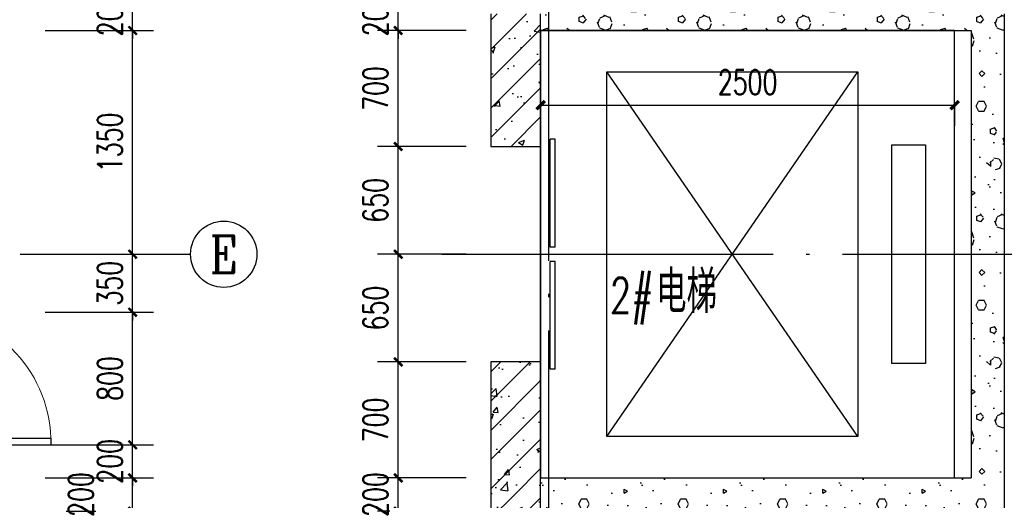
# Model space of a CAD drawing. Extents: x 797781 to 1255204, y 21234 to 1024248.
# Tile 873 of 1056: x 1173436 to 1179382, y 594795 to 597695. Entities that reach past the tile are written whole.
import ezdxf
from ezdxf.enums import TextEntityAlignment as Align

# ---------------------------------------------------------------- set-up
doc = ezdxf.new("R2010")
doc.units = 0
doc.header["$LTSCALE"] = 1000
doc.header["$MEASUREMENT"] = 0
doc.linetypes.add('230303生产综合楼-平面图_t8$0$DOTE', pattern=[2.42, 2, -0.2, 0.02, -0.2])
for name, color, linetype in [('230303生产综合楼-平面图_t8$0$A-PLAN-EVTR', 2, 'Continuous'), ('230303生产综合楼-平面图_t8$0$AXIS', 3, 'Continuous'), ('230303生产综合楼-平面图_t8$0$AXIS_TEXT', 7, 'Continuous'), ('230303生产综合楼-平面图_t8$0$DOTE', 1, '230303生产综合楼-平面图_t8$0$DOTE'), ('230303生产综合楼-平面图_t8$0$H-楼板留洞', 6, 'Continuous'), ('230303生产综合楼-平面图_t8$0$PUB_DIM', 3, 'Continuous'), ('230303生产综合楼-平面图_t8$0$PUB_HATCH', 8, 'Continuous'), ('230303生产综合楼-平面图_t8$0$PUB_TEXT', 7, 'Continuous'), ('230303生产综合楼-平面图_t8$0$WALL', 40, 'Continuous'), ('230303生产综合楼-平面图_t8$0$WINDOW', 4, 'Continuous'), ('AXIS_TEXT', 7, 'Continuous'), ('DOOR_FIRE', 4, 'Continuous'), ('PUB_DIM', 3, 'Continuous')]:
    doc.layers.add(name, color=color, linetype=linetype)
doc.styles.add('230303生产综合楼-平面图_t8$0$_TCH_AXIS', font='COMPLEX', dxfattribs={"bigfont": 'GBCBIG'})
doc.styles.add('230303生产综合楼-平面图_t8$0$_TCH_DIM', font='SIMPLEX', dxfattribs={"bigfont": 'GBCBIG'})
doc.styles.add('230303生产综合楼-平面图_T8$0$_TCH_DIM_T3', font='SIMPLEX', dxfattribs={"width": 0.705882, "bigfont": 'GBCBIG'})
doc.styles.add('_TCH_DIM_T3', font='SIMPLEX', dxfattribs={"width": 0.705882, "bigfont": 'GBCBIG'})
doc.styles.add('COMPLEX', font='COMPLEX')
doc.dimstyles.new('230303生产综合楼-平面图_T8$0$_TCH_ARCH&&50', dxfattribs={"dimtxt": 148.75, "dimasz": 50, "dimexe": 125, "dimexo": 150, "dimgap": 63.125, "dimtad": 1, "dimdec": 0, "dimzin": 0, "dimdsep": 46, "dimtxsty": '230303生产综合楼-平面图_T8$0$_TCH_DIM_T3', "dimblk": '230303生产综合楼-平面图_t8$0$_ArchTick', "dimcen": 0.09, "dimclrt": 7, "dimazin": 2, "dimtfac": 1, "dimtdec": 0, "dimtix": 1, "dimtmove": 2, "dimatfit": 3, "dimfxl": 1, "dimtolj": 1, "dimtzin": 0, "dimarcsym": 0})
doc.dimstyles.new('_TCH_ARCH&&50', dxfattribs={"dimtxt": 148.75, "dimasz": 50, "dimexe": 125, "dimexo": 150, "dimgap": 63.125, "dimtad": 1, "dimdec": 0, "dimzin": 0, "dimdsep": 46, "dimtxsty": '_TCH_DIM_T3', "dimblk": 'ARCHTICK', "dimcen": 0.09, "dimclrt": 7, "dimazin": 2, "dimtfac": 1, "dimtdec": 0, "dimtix": 1, "dimtmove": 2, "dimatfit": 3, "dimfxl": 1, "dimtolj": 1, "dimtzin": 0, "dimarcsym": 0})
pattern_1 = [(45, (0, 0), (-88.388348, 88.388348), []), (50, (0, 0), (358.63009, -31.37607), [37.5, -412.5]), (355, (0, 0), (-69.37567, 376.09607), [30, -330]), (100.4514, (29.9, -2.6), (289.25469, 344.71977), [31.8701, -350.57106]), (46.1842, (0, 100), (533.62052, -82.7595), [56.25, -618.75]), (96.6356, (44.47, 93.1), (467.33135, 487.05894), [47.80514, -525.8565]), (351.1842, (0, 100), (467.33097, 487.0593), [45, -495]), (21, (50, 75), (298.453526, -201.309445), [37.5, -412.5]), (326, (50, 75), (121.65767, 362.57502), [30, -330]), (71.4514, (74.87, 58.22), (420.11131, 161.26525), [31.8701, -350.57106]), (37.5, (0, 0), (6.079928, 166.446927), [0, -326, 0, -335, 0, -331.25]), (7.5, (0, 0), (131.534769, 197.205856), [0, -191, 0, -318.5, 0, -126.25]), (327.5, (-111.5, 0), (266.911218, -11.277436), [0, -125, 0, -390, 0, -517.5]), (317.5, (-161.5, 0), (291.593085, 50.05249), [0, -162.5, 0, -259, 0, -367.5])]
pattern_2 = [(0, (177, -183), (300, 600), [0, -600]), (0, (-174, -264), (300, 600), [0, -600]), (0, (21, -270), (300, 600), [0, -600]), (0, (234, -93), (300, 600), [0, -600]), (0, (-15, -300), (300, 600), [0, -600]), (0, (294, 285), (300, 600), [0, -600]), (0, (111, 237), (300, 600), [0, -600]), (0, (207, 162), (300, 600), [0, -600]), (0, (-282, 150), (300, 600), [0, -600]), (0, (12, 123), (300, 600), [0, -600]), (0, (-102, -30), (300, 600), [0, -600]), (0, (-96, -255), (300, 600), [0, -600]), (0, (129, -279), (300, 600), [0, -600]), (0, (294, -15), (300, 600), [0, -600]), (0, (-267, -108), (300, 600), [0, -600]), (0, (-216, -6), (300, 600), [0, -600]), (0, (18, -48), (300, 600), [0, -600]), (0, (-66, -135), (300, 600), [0, -600]), (0, (-114, 63), (300, 600), [0, -600]), (0, (-39, 288), (300, 600), [0, -600]), (0, (-243, -234), (300, 600), [0, -600]), (0, (87, 165), (300, 600), [0, -600]), (0, (-192, 174), (300, 600), [0, -600]), (0, (-240, 252), (300, 600), [0, -600]), (130.601294, (257.143, 97.143), (-1499.9999834, 1800.0000079), [26.34155, -11037.111]), (18.434949, (214.29, 108.57), (1499.9999945, 599.9999956), [27.10524, -3767.6279]), (90, (214.3, 82.86), (300, 600), [25.71428, -1174.28565]), (161.565051, (240, 74.29), (-1500.0000076, 599.999955), [27.10524, -3767.6279]), (53.130102, (240, 74.29), (300.000001, 600), [28.57143, -2971.4285]), (135, (262.86, -231.43), (-300.000036, 599.99996), [24.24366, -1672.8126]), (45, (228.57, -231.43), (299.999998, 599.999998), [24.24366, -1672.8126]), (135, (245.71, -248.57), (-300.000036, 599.99996), [24.24366, -1672.8126]), (45, (245.71, -248.57), (299.999998, 599.999998), [24.24366, -1672.8126]), (116.56505, (-25.7, 171.43), (-5e-05, 1199.99997), [31.94383, -638.8765]), (180, (-40, 200), (-300, 600), [34.28572, -565.71425]), (63.43495, (-88.57, 171.43), (3e-06, 1200), [31.94383, -638.8765]), (116.56505, (-74.3, 142.86), (-5e-05, 1199.99997), [31.94383, -638.8765]), (0, (-74.3, 142.86), (300, 600), [34.28572, -565.71425]), (63.43495, (-40, 142.86), (3e-06, 1200), [31.94383, -638.8765]), (107.102728, (200, -31.429), (-899.9999656, 3000.00000484), [38.86135, -16282.9025]), (143.972626, (188.57, 5.714), (-5699.9999277, 4199.9999952), [38.86135, -8122.02]), (180, (157.14, 28.6), (-300, 600), [37.14286, -562.8571]), (36.0273733, (88.57, 5.714), (5699.9999579, 4199.9999547), [38.86135, -8122.02]), (71.565051, (77.14, -28.57), (900.0000046, 2999.999995), [36.14032, -3758.5928]), (107.102728, (88.571, -65.714), (-899.9999656, 3000.00000484), [38.86135, -16282.9025]), (143.972626, (120, -88.57), (-5699.9999277, 4199.9999952), [38.86135, -8122.02]), (0, (120, -88.6), (300, 600), [37.14286, -562.8571]), (36.0273733, (157.143, -88.57), (5699.9999579, 4199.9999547), [38.86135, -8122.02]), (71.565051, (188.57, -65.71), (900.0000046, 2999.999995), [36.14032, -3758.5928]), (150.255118, (205.714, 248.57), (-900.000002, 599.9999926), [23.03502, -4814.3196]), (90, (185.7, 237.14), (300, 600), [22.85714, -1177.14275]), (29.744881, (185.714, 237.14), (900.0000005, 599.999997), [23.03502, -4814.3196]), (116.56505, (65.7, -177.14), (-5e-05, 1199.99997), [31.94383, -638.8765]), (168.690067, (51.43, -148.57), (-2700.000002, 599.999985), [29.13725, -6089.6855]), (41.185925, (0, -162.857), (7499.99995456, 6599.9999423), [30.37184, -12725.802]), (90, (0, -191.43), (300, 600), [28.57143, -1171.4285]), (138.814074, (22.857, -211.429), (-7499.9998667, 6600.00004204), [30.37184, -12725.802]), (16.6992442, (22.857, -211.429), (9899.9999255, 2999.9999686), [29.82945, -12498.5375]), (60.945396, (51.43, -202.857), (299.9999992, 599.9999947), [29.41609, -12325.3395]), (109.983106, (-185.714, 74.286), (-1500.00000565, 4199.9999889), [33.442, -14012.1975]), (155.556045, (-197.143, 105.714), (-3900.00001487, 1799.9999626), [34.52299, -14465.1315]), (24.4439547, (-260, 105.714), (3900.00000195, 1799.99999134), [34.52299, -14465.1315]), (70.0168934, (-271.429, 74.286), (1500.0000045, 4199.9999896), [33.442, -14012.1975]), (109.983106, (-260, 42.857), (-1500.00000565, 4199.9999889), [33.442, -14012.1975]), (160.016893, (-228.57, 31.43), (-1500.0000009, 599.9999727), [33.442, -6989.3775]), (19.9831065, (-228.57, 31.43), (1499.9999918, 599.999999), [33.442, -6989.3775]), (70.0168934, (-197.143, 42.857), (1500.0000045, 4199.9999896), [33.442, -14012.1975]), (122.005383, (37.14, 20), (-300.0000403, 599.9999694), [26.95423, -5633.434]), (18.434949, (-2.86, 34.29), (1499.9999945, 599.9999956), [27.10524, -3767.6279]), (90, (-2.86, 8.57), (300, 600), [25.71428, -1174.28565]), (161.565051, (22.86, 0), (-1500.0000076, 599.999955), [27.10524, -3767.6279]), (54.4623222, (22.857, 0), (2099.999997, 2999.9999955), [24.57807, -10298.2115]), (116.56505, (-137.14, -125.7), (-5e-05, 1199.99997), [31.94383, -638.8765]), (180, (-151.4, -97.14), (-300, 600), [31.42857, -568.5714]), (59.0362434, (-200, -125.714), (300.000001, 599.999997), [33.31973, -6963.822]), (120.963756, (-182.857, -154.286), (-300.000041, 599.9999724), [33.31973, -6963.822]), (0, (-182.86, -154.3), (300, 600), [31.42857, -568.5714]), (63.43495, (-151.43, -154.3), (3e-06, 1200), [31.94383, -638.8765])]

# ---------------------------------------------------------------- blocks, each defined once
blk = doc.blocks.new('_ArchTick')
at = {"color": 0, "linetype": 'ByBlock', "const_width": 0.4}
blk.add_lwpolyline([(-0.5, -0.5), (0.5, 0.5)], dxfattribs=at)
blk = doc.blocks.new('*D2510')
at = {"layer": 'Defpoints', "color": 0, "transparency": 16777216}
for p in [(1176582.2, 597327.4), (1179082.2, 597327.4), (1179082.2, 597180.1)]:
    blk.add_point(p, dxfattribs=at)
at = {"layer": 'PUB_DIM', "color": 0, "lineweight": -2, "transparency": 16777216}
for p, q in [((1176582.2, 597180.1), (1179082.2, 597180.1)), ((1176582.2, 597177.4), (1176582.2, 597055.1)), ((1179082.2, 597177.4), (1179082.2, 597055.1))]:
    blk.add_line(p, q, dxfattribs=at)
at = {"layer": 'PUB_DIM', "color": 0, "lineweight": -2, "transparency": 16777216, "xscale": 50, "yscale": 50, "zscale": 50, "rotation": 180}
blk.add_blockref('_ArchTick', (1176582.2, 597180.1), dxfattribs=at)
at = {"layer": 'PUB_DIM', "color": 0, "lineweight": -2, "transparency": 16777216, "xscale": 50, "yscale": 50, "zscale": 50}
blk.add_blockref('_ArchTick', (1179082.2, 597180.1), dxfattribs=at)
at = {"layer": 'PUB_DIM', "color": 7, "transparency": 16777216, "insert": (1177832.2, 597317.6), "char_height": 148.75, "attachment_point": 5, "style": '_TCH_DIM_T3'}
blk.add_mtext('\\A1;2500', dxfattribs=at)
blk = doc.blocks.new('230303生产综合楼-平面图_t8$0$_ArchTick')
at = {"color": 0, "linetype": 'ByBlock', "const_width": 0.3}
blk.add_lwpolyline([(-0.5, -0.5), (0.5, 0.5)], dxfattribs=at)
blk = doc.blocks.new('*D3661')
at = {"layer": '230303生产综合楼-平面图_t8$0$PUB_DIM', "color": 0, "lineweight": -2, "transparency": 16777216}
for p, q in [((1175721.9, 594930), (1175721.9, 594980)), ((1176132.2, 594930), (1175596.9, 594930)), ((1175721.9, 594730), (1175721.9, 594930)), ((1176132.2, 594730), (1175596.9, 594730)), ((1175721.9, 594730), (1175721.9, 594680))]:
    blk.add_line(p, q, dxfattribs=at)
at = {"layer": 'Defpoints', "color": 0, "transparency": 16777216}
for p in [(1175721.9, 594930), (1176282.2, 594930), (1176282.2, 594730)]:
    blk.add_point(p, dxfattribs=at)
at = {"layer": '230303生产综合楼-平面图_t8$0$PUB_DIM', "color": 0, "lineweight": -2, "transparency": 16777216, "xscale": 50, "yscale": 50, "zscale": 50}
for p, rotation in [((1175721.9, 594930), 270), ((1175721.9, 594730), 90)]:
    blk.add_blockref('230303生产综合楼-平面图_t8$0$_ArchTick', p, dxfattribs=dict(at, rotation=rotation))
at = {"layer": '230303生产综合楼-平面图_t8$0$PUB_DIM', "color": 7, "transparency": 16777216, "insert": (1175584.4, 594830), "char_height": 148.75, "attachment_point": 5, "rotation": 90, "style": '230303生产综合楼-平面图_T8$0$_TCH_DIM_T3'}
blk.add_mtext('\\A1;200', dxfattribs=at)
blk = doc.blocks.new('*D3662')
at = {"layer": '230303生产综合楼-平面图_t8$0$PUB_DIM', "color": 0, "lineweight": -2, "transparency": 16777216}
for p, q in [((1176132.2, 595630), (1175596.9, 595630)), ((1175721.9, 594930), (1175721.9, 595630)), ((1176132.2, 594930), (1175596.9, 594930))]:
    blk.add_line(p, q, dxfattribs=at)
at = {"layer": 'Defpoints', "color": 0, "transparency": 16777216}
for p in [(1175721.9, 595630), (1176282.2, 595630), (1176282.2, 594930)]:
    blk.add_point(p, dxfattribs=at)
at = {"layer": '230303生产综合楼-平面图_t8$0$PUB_DIM', "color": 0, "lineweight": -2, "transparency": 16777216, "xscale": 50, "yscale": 50, "zscale": 50}
for p, rotation in [((1175721.9, 595630), 90), ((1175721.9, 594930), 270)]:
    blk.add_blockref('230303生产综合楼-平面图_t8$0$_ArchTick', p, dxfattribs=dict(at, rotation=rotation))
at = {"layer": '230303生产综合楼-平面图_t8$0$PUB_DIM', "color": 7, "transparency": 16777216, "insert": (1175584.4, 595280), "char_height": 148.75, "attachment_point": 5, "rotation": 90, "style": '230303生产综合楼-平面图_T8$0$_TCH_DIM_T3'}
blk.add_mtext('\\A1;700', dxfattribs=at)
blk = doc.blocks.new('*D3663')
at = {"layer": '230303生产综合楼-平面图_t8$0$PUB_DIM', "color": 0, "lineweight": -2, "transparency": 16777216}
for p, q in [((1176132.2, 596280), (1175596.9, 596280)), ((1175721.9, 595630), (1175721.9, 596280)), ((1176132.2, 595630), (1175596.9, 595630))]:
    blk.add_line(p, q, dxfattribs=at)
at = {"layer": 'Defpoints', "color": 0, "transparency": 16777216}
for p in [(1175721.9, 596280), (1176282.2, 596280), (1176282.2, 595630)]:
    blk.add_point(p, dxfattribs=at)
at = {"layer": '230303生产综合楼-平面图_t8$0$PUB_DIM', "color": 0, "lineweight": -2, "transparency": 16777216, "xscale": 50, "yscale": 50, "zscale": 50}
for p, rotation in [((1175721.9, 596280), 90), ((1175721.9, 595630), 270)]:
    blk.add_blockref('230303生产综合楼-平面图_t8$0$_ArchTick', p, dxfattribs=dict(at, rotation=rotation))
at = {"layer": '230303生产综合楼-平面图_t8$0$PUB_DIM', "color": 7, "transparency": 16777216, "insert": (1175584.4, 595955), "char_height": 148.75, "attachment_point": 5, "rotation": 90, "style": '230303生产综合楼-平面图_T8$0$_TCH_DIM_T3'}
blk.add_mtext('\\A1;650', dxfattribs=at)
blk = doc.blocks.new('*D3664')
at = {"layer": '230303生产综合楼-平面图_t8$0$PUB_DIM', "color": 0, "lineweight": -2, "transparency": 16777216}
for p, q in [((1176132.2, 596930), (1175596.9, 596930)), ((1175721.9, 596280), (1175721.9, 596930)), ((1176132.2, 596280), (1175596.9, 596280))]:
    blk.add_line(p, q, dxfattribs=at)
at = {"layer": 'Defpoints', "color": 0, "transparency": 16777216}
for p in [(1175721.9, 596930), (1176282.2, 596930), (1176282.2, 596280)]:
    blk.add_point(p, dxfattribs=at)
at = {"layer": '230303生产综合楼-平面图_t8$0$PUB_DIM', "color": 0, "lineweight": -2, "transparency": 16777216, "xscale": 50, "yscale": 50, "zscale": 50}
for p, rotation in [((1175721.9, 596930), 90), ((1175721.9, 596280), 270)]:
    blk.add_blockref('230303生产综合楼-平面图_t8$0$_ArchTick', p, dxfattribs=dict(at, rotation=rotation))
at = {"layer": '230303生产综合楼-平面图_t8$0$PUB_DIM', "color": 7, "transparency": 16777216, "insert": (1175584.4, 596605), "char_height": 148.75, "attachment_point": 5, "rotation": 90, "style": '230303生产综合楼-平面图_T8$0$_TCH_DIM_T3'}
blk.add_mtext('\\A1;650', dxfattribs=at)
blk = doc.blocks.new('*D3665')
at = {"layer": '230303生产综合楼-平面图_t8$0$PUB_DIM', "color": 0, "lineweight": -2, "transparency": 16777216}
for p, q in [((1176132.2, 597630), (1175596.9, 597630)), ((1175721.9, 596930), (1175721.9, 597630)), ((1176132.2, 596930), (1175596.9, 596930))]:
    blk.add_line(p, q, dxfattribs=at)
at = {"layer": 'Defpoints', "color": 0, "transparency": 16777216}
for p in [(1175721.9, 597630), (1176282.2, 597630), (1176282.2, 596930)]:
    blk.add_point(p, dxfattribs=at)
at = {"layer": '230303生产综合楼-平面图_t8$0$PUB_DIM', "color": 0, "lineweight": -2, "transparency": 16777216, "xscale": 50, "yscale": 50, "zscale": 50}
for p, rotation in [((1175721.9, 597630), 90), ((1175721.9, 596930), 270)]:
    blk.add_blockref('230303生产综合楼-平面图_t8$0$_ArchTick', p, dxfattribs=dict(at, rotation=rotation))
at = {"layer": '230303生产综合楼-平面图_t8$0$PUB_DIM', "color": 7, "transparency": 16777216, "insert": (1175584.4, 597280), "char_height": 148.75, "attachment_point": 5, "rotation": 90, "style": '230303生产综合楼-平面图_T8$0$_TCH_DIM_T3'}
blk.add_mtext('\\A1;700', dxfattribs=at)
blk = doc.blocks.new('*D3666')
at = {"layer": '230303生产综合楼-平面图_t8$0$PUB_DIM', "color": 0, "lineweight": -2, "transparency": 16777216}
for p, q in [((1176132.2, 597830), (1175596.9, 597830)), ((1175721.9, 597830), (1175721.9, 597880)), ((1175721.9, 597630), (1175721.9, 597830)), ((1176132.2, 597630), (1175596.9, 597630)), ((1175721.9, 597630), (1175721.9, 597580))]:
    blk.add_line(p, q, dxfattribs=at)
at = {"layer": 'Defpoints', "color": 0, "transparency": 16777216}
for p in [(1175721.9, 597830), (1176282.2, 597830), (1176282.2, 597630)]:
    blk.add_point(p, dxfattribs=at)
at = {"layer": '230303生产综合楼-平面图_t8$0$PUB_DIM', "color": 0, "lineweight": -2, "transparency": 16777216, "xscale": 50, "yscale": 50, "zscale": 50}
for p, rotation in [((1175721.9, 597830), 270), ((1175721.9, 597630), 90)]:
    blk.add_blockref('230303生产综合楼-平面图_t8$0$_ArchTick', p, dxfattribs=dict(at, rotation=rotation))
at = {"layer": '230303生产综合楼-平面图_t8$0$PUB_DIM', "color": 7, "transparency": 16777216, "insert": (1175584.4, 597730), "char_height": 148.75, "attachment_point": 5, "rotation": 90, "style": '230303生产综合楼-平面图_T8$0$_TCH_DIM_T3'}
blk.add_mtext('\\A1;200', dxfattribs=at)
blk = doc.blocks.new('230303生产综合楼-平面图_t8$0$$DORLIB2D$00000127')
at = {"color": 0}
for points in [[(-0.5333, 0.7949), (-0.5333, 0.6904)], [(-0.0333, 0.7949), (-0.5333, 0.7949)], [(-0.0333, 0.7949), (-0.0333, 0.6904)], [(0.5333, 0.7949), (0.0333, 0.7949)], [(0.0333, 0.7949), (0.0333, 0.6904)], [(0.5333, 0.7949), (0.5333, 0.6904)], [(-0.0333, 0.6904), (-0.5333, 0.6904)], [(0.5333, 0.6904), (0.0333, 0.6904)], [(0.5, 0.5), (-0.5, 0.5)]]:
    blk.add_lwpolyline(points, dxfattribs=at)
blk = doc.blocks.new('*D3736')
at = {"layer": '230303生产综合楼-平面图_t8$0$AXIS', "color": 0, "lineweight": -2, "transparency": 16777216}
for p, q in [((1173589.4, 597830), (1174243.2, 597830)), ((1174118.2, 597830), (1174118.2, 597880)), ((1174118.2, 597630), (1174118.2, 597830)), ((1173589.4, 597630), (1174243.2, 597630)), ((1174118.2, 597630), (1174118.2, 597580))]:
    blk.add_line(p, q, dxfattribs=at)
at = {"layer": 'Defpoints', "color": 0, "transparency": 16777216}
for p in [(1173439.4, 597830), (1174118.2, 597830), (1173439.4, 597630)]:
    blk.add_point(p, dxfattribs=at)
at = {"layer": '230303生产综合楼-平面图_t8$0$AXIS', "color": 0, "lineweight": -2, "transparency": 16777216, "xscale": 50, "yscale": 50, "zscale": 50}
for p, rotation in [((1174118.2, 597830), 270), ((1174118.2, 597630), 90)]:
    blk.add_blockref('230303生产综合楼-平面图_t8$0$_ArchTick', p, dxfattribs=dict(at, rotation=rotation))
at = {"layer": '230303生产综合楼-平面图_t8$0$AXIS', "color": 7, "transparency": 16777216, "insert": (1173980.7, 597730), "char_height": 148.75, "attachment_point": 5, "rotation": 90, "style": '230303生产综合楼-平面图_T8$0$_TCH_DIM_T3'}
blk.add_mtext('\\A1;200', dxfattribs=at)
blk = doc.blocks.new('*D3737')
at = {"layer": '230303生产综合楼-平面图_t8$0$AXIS', "color": 0, "lineweight": -2, "transparency": 16777216}
for p, q in [((1173589.4, 597630), (1174243.2, 597630)), ((1174118.2, 596280), (1174118.2, 597630)), ((1173589.4, 596280), (1174243.2, 596280))]:
    blk.add_line(p, q, dxfattribs=at)
at = {"layer": 'Defpoints', "color": 0, "transparency": 16777216}
for p in [(1173439.4, 597630), (1174118.2, 597630), (1173439.4, 596280)]:
    blk.add_point(p, dxfattribs=at)
at = {"layer": '230303生产综合楼-平面图_t8$0$AXIS', "color": 0, "lineweight": -2, "transparency": 16777216, "xscale": 50, "yscale": 50, "zscale": 50}
for p, rotation in [((1174118.2, 597630), 90), ((1174118.2, 596280), 270)]:
    blk.add_blockref('230303生产综合楼-平面图_t8$0$_ArchTick', p, dxfattribs=dict(at, rotation=rotation))
at = {"layer": '230303生产综合楼-平面图_t8$0$AXIS', "color": 7, "transparency": 16777216, "insert": (1173980.7, 596955), "char_height": 148.75, "attachment_point": 5, "rotation": 90, "style": '230303生产综合楼-平面图_T8$0$_TCH_DIM_T3'}
blk.add_mtext('\\A1;1350', dxfattribs=at)
blk = doc.blocks.new('*D3738')
at = {"layer": '230303生产综合楼-平面图_t8$0$AXIS', "color": 0, "lineweight": -2, "transparency": 16777216}
for p, q in [((1173589.4, 596280), (1174243.2, 596280)), ((1174118.2, 596280), (1174118.2, 596330)), ((1174118.2, 595930), (1174118.2, 596280)), ((1173589.4, 595930), (1174243.2, 595930)), ((1174118.2, 595930), (1174118.2, 595880))]:
    blk.add_line(p, q, dxfattribs=at)
at = {"layer": 'Defpoints', "color": 0, "transparency": 16777216}
for p in [(1173439.4, 596280), (1174118.2, 596280), (1173439.4, 595930)]:
    blk.add_point(p, dxfattribs=at)
at = {"layer": '230303生产综合楼-平面图_t8$0$AXIS', "color": 0, "lineweight": -2, "transparency": 16777216, "xscale": 50, "yscale": 50, "zscale": 50}
for p, rotation in [((1174118.2, 596280), 270), ((1174118.2, 595930), 90)]:
    blk.add_blockref('230303生产综合楼-平面图_t8$0$_ArchTick', p, dxfattribs=dict(at, rotation=rotation))
at = {"layer": '230303生产综合楼-平面图_t8$0$AXIS', "color": 7, "transparency": 16777216, "insert": (1173980.7, 596105), "char_height": 148.75, "attachment_point": 5, "rotation": 90, "style": '230303生产综合楼-平面图_T8$0$_TCH_DIM_T3'}
blk.add_mtext('\\A1;350', dxfattribs=at)
blk = doc.blocks.new('*D3739')
at = {"layer": '230303生产综合楼-平面图_t8$0$AXIS', "color": 0, "lineweight": -2, "transparency": 16777216}
for p, q in [((1173589.4, 595930), (1174243.2, 595930)), ((1174118.2, 595130), (1174118.2, 595930)), ((1173589.4, 595130), (1174243.2, 595130))]:
    blk.add_line(p, q, dxfattribs=at)
at = {"layer": 'Defpoints', "color": 0, "transparency": 16777216}
for p in [(1173439.4, 595930), (1174118.2, 595930), (1173439.4, 595130)]:
    blk.add_point(p, dxfattribs=at)
at = {"layer": '230303生产综合楼-平面图_t8$0$AXIS', "color": 0, "lineweight": -2, "transparency": 16777216, "xscale": 50, "yscale": 50, "zscale": 50}
for p, rotation in [((1174118.2, 595930), 90), ((1174118.2, 595130), 270)]:
    blk.add_blockref('230303生产综合楼-平面图_t8$0$_ArchTick', p, dxfattribs=dict(at, rotation=rotation))
at = {"layer": '230303生产综合楼-平面图_t8$0$AXIS', "color": 7, "transparency": 16777216, "insert": (1173980.7, 595530), "char_height": 148.75, "attachment_point": 5, "rotation": 90, "style": '230303生产综合楼-平面图_T8$0$_TCH_DIM_T3'}
blk.add_mtext('\\A1;800', dxfattribs=at)
blk = doc.blocks.new('*D3740')
at = {"layer": '230303生产综合楼-平面图_t8$0$AXIS', "color": 0, "lineweight": -2, "transparency": 16777216}
for p, q in [((1174118.2, 595130), (1174118.2, 595180)), ((1173589.4, 595130), (1174243.2, 595130)), ((1174118.2, 594930), (1174118.2, 595130)), ((1173589.4, 594930), (1174243.2, 594930)), ((1174118.2, 594930), (1174118.2, 594880))]:
    blk.add_line(p, q, dxfattribs=at)
at = {"layer": 'Defpoints', "color": 0, "transparency": 16777216}
for p in [(1173439.4, 595130), (1174118.2, 595130), (1173439.4, 594930)]:
    blk.add_point(p, dxfattribs=at)
at = {"layer": '230303生产综合楼-平面图_t8$0$AXIS', "color": 0, "lineweight": -2, "transparency": 16777216, "xscale": 50, "yscale": 50, "zscale": 50}
for p, rotation in [((1174118.2, 595130), 270), ((1174118.2, 594930), 90)]:
    blk.add_blockref('230303生产综合楼-平面图_t8$0$_ArchTick', p, dxfattribs=dict(at, rotation=rotation))
at = {"layer": '230303生产综合楼-平面图_t8$0$AXIS', "color": 7, "transparency": 16777216, "insert": (1173980.7, 595030), "char_height": 148.75, "attachment_point": 5, "rotation": 90, "style": '230303生产综合楼-平面图_T8$0$_TCH_DIM_T3'}
blk.add_mtext('\\A1;200', dxfattribs=at)
blk = doc.blocks.new('*D3741')
at = {"layer": '230303生产综合楼-平面图_t8$0$AXIS', "color": 0, "lineweight": -2, "transparency": 16777216}
for p, q in [((1173589.4, 594930), (1174243.2, 594930)), ((1174118.2, 594730), (1174118.2, 594930)), ((1173589.4, 594730), (1174243.2, 594730))]:
    blk.add_line(p, q, dxfattribs=at)
at = {"layer": 'Defpoints', "color": 0, "transparency": 16777216}
for p in [(1173439.4, 594930), (1174118.2, 594930), (1173439.4, 594730)]:
    blk.add_point(p, dxfattribs=at)
at = {"layer": '230303生产综合楼-平面图_t8$0$AXIS', "color": 0, "lineweight": -2, "transparency": 16777216, "xscale": 50, "yscale": 50, "zscale": 50}
for p, rotation in [((1174118.2, 594930), 90), ((1174118.2, 594730), 270)]:
    blk.add_blockref('230303生产综合楼-平面图_t8$0$_ArchTick', p, dxfattribs=dict(at, rotation=rotation))
at = {"layer": '230303生产综合楼-平面图_t8$0$AXIS', "color": 7, "transparency": 16777216, "insert": (1173805.7, 594830), "char_height": 148.75, "attachment_point": 5, "rotation": 90, "style": '230303生产综合楼-平面图_T8$0$_TCH_DIM_T3'}
blk.add_mtext('\\A1;200', dxfattribs=at)
blk = doc.blocks.new('_AXISO')
blk.add_circle((0, 0), 0.5)
at = {"layer": 'AXIS_TEXT', "style": 'COMPLEX', "width": 1.041667}
blk.add_attdef('A', text='', height=0.56, dxfattribs=at).set_placement((-0.25, -0.28), (0.25, -0.28), align=Align.FIT)
blk = doc.blocks.new('$DorLib2D$00000001')
for p, q in [((0.45, 0.975), (0.5, 0.975)), ((0.45, 0), (0.45, 0.975)), ((0.5, 0), (0.5, 0.975)), ((0.5, 0), (0.45, 0))]:
    blk.add_line(p, q)
at = {"lineweight": 13}
blk.add_arc((0.475, 0), 0.975, 91.46928, 180, dxfattribs=at)

msp = doc.modelspace()

# ---------------------------------------------------------------- hatches: boundary and pattern name
at = {"layer": '230303生产综合楼-平面图_t8$0$PUB_HATCH'}
h = msp.add_hatch(dxfattribs=at)
h.set_pattern_fill('加气混凝土', color=256, scale=50, style=0)
h.set_pattern_definition(pattern_2)
h.paths.add_polyline_path([(1176582.2, 597830), (1176582.2, 597630), (1179182.2, 597630), (1179248.8, 597730), (1179182.2, 597830)])
h = msp.add_hatch(dxfattribs=at)
h.set_pattern_fill('钢筋混凝土', color=256, scale=50, style=0)
h.set_pattern_definition(pattern_1)
h.paths.add_polyline_path([(1176282.2, 597730), (1176282.2, 596930), (1176582.2, 596930), (1176582.2, 597730)])
h = msp.add_hatch(dxfattribs=at)
h.set_pattern_fill('加气混凝土', color=256, scale=50, style=0)
h.set_pattern_definition(pattern_2)
h.paths.add_polyline_path([(1179248.8, 597730), (1179182.2, 597630), (1179182.2, 594930), (1179248.8, 594830), (1179382.2, 594830), (1179382.2, 597730)])
h = msp.add_hatch(dxfattribs=at)
h.set_pattern_fill('钢筋混凝土', color=256, scale=50, style=0)
h.set_pattern_definition(pattern_1)
h.paths.add_polyline_path([(1176582.2, 594830), (1176582.2, 595630), (1176282.2, 595630), (1176282.2, 594830)])
h = msp.add_hatch(dxfattribs=at)
h.set_pattern_fill('加气混凝土', color=256, scale=50, style=0)
h.set_pattern_definition(pattern_2)
h.paths.add_polyline_path([(1176582.2, 594930), (1176582.2, 594730), (1179182.2, 594730), (1179248.8, 594830), (1179182.2, 594930)])
h = msp.add_hatch(dxfattribs=at)
h.set_pattern_fill('钢筋混凝土', color=256, scale=50, style=0)
h.set_pattern_definition(pattern_1)
h.paths.add_polyline_path([(1176282.2, 594830), (1176282.2, 594030), (1176582.2, 594030), (1176582.2, 594830)])
h = msp.add_hatch(dxfattribs=at)
h.set_pattern_fill('加气混凝土', color=256, scale=50, style=0)
h.set_pattern_definition(pattern_2)
h.paths.add_polyline_path([(1179248.8, 594830), (1179182.2, 594730), (1179182.2, 592030), (1179382.2, 592030), (1179382.2, 594830)])

# ---------------------------------------------------------------- linework, layer by layer
at = {"layer": '230303生产综合楼-平面图_t8$0$A-PLAN-EVTR'}
for p, q in [((1176982.2, 595180), (1178497.2, 597380)), ((1178497.2, 595180), (1176982.2, 597380)), ((1176982.2, 597380), (1178497.2, 597380)), ((1176982.2, 595180), (1176982.2, 597380)), ((1178497.2, 597380), (1178497.2, 595180)), ((1178702.2, 596940), (1178907.2, 596940)), ((1178702.2, 595620), (1178702.2, 596940)), ((1178907.2, 596940), (1178907.2, 595620)), ((1178907.2, 595620), (1178702.2, 595620)), ((1178497.2, 595180), (1176982.2, 595180))]:
    msp.add_line(p, q, dxfattribs=at)
at = {"layer": '230303生产综合楼-平面图_t8$0$AXIS'}
msp.add_line((1173439.4, 596280), (1174468.2, 596280), dxfattribs=at)
at = {"layer": '230303生产综合楼-平面图_t8$0$DOTE'}
for p, q in [((1176632.2, 591400.2), (1176632.2, 601209.8)), ((1175985.8, 596280), (1185821.5, 596280))]:
    msp.add_line(p, q, dxfattribs=at)
at = {"layer": '230303生产综合楼-平面图_t8$0$H-楼板留洞'}
msp.add_lwpolyline([(1179082.2, 597630), (1176582.2, 597630), (1176582.2, 594930), (1179082.2, 594930)], close=True, dxfattribs=at)
at = {"layer": '230303生产综合楼-平面图_t8$0$WALL'}
for p, q in [((1176282.2, 597730), (1176282.2, 596930)), ((1176582.2, 596930), (1176582.2, 597730)), ((1179382.2, 597730), (1179382.2, 594830)), ((1176582.2, 597630), (1179182.2, 597630)), ((1179182.2, 597630), (1179182.2, 594930)), ((1176282.2, 596930), (1176582.2, 596930)), ((1176582.2, 595630), (1176282.2, 595630)), ((1176282.2, 595630), (1176282.2, 594830)), ((1176582.2, 594830), (1176582.2, 595630)), ((1176582.2, 594930), (1179182.2, 594930)), ((1176282.2, 594830), (1176282.2, 594030)), ((1176582.2, 594030), (1176582.2, 594830)), ((1179382.2, 594830), (1179382.2, 592030))]:
    msp.add_line(p, q, dxfattribs=at)

# ---------------------------------------------------------------- block references
at = {"layer": '230303生产综合楼-平面图_t8$0$AXIS'}
ref = msp.add_blockref('_AXISO', (1174668.2, 596280), dxfattribs=dict(at, xscale=400, yscale=400, zscale=400))
ref.add_attrib('A', 'E', dxfattribs={"layer": '230303生产综合楼-平面图_t8$0$AXIS_TEXT', "ltscale": 2, "height": 222.7, "style": '230303生产综合楼-平面图_t8$0$_TCH_AXIS'}).set_placement((1174583.4, 596168.6), (1174753.1, 596168.6), align=Align.FIT)
at = {"layer": '230303生产综合楼-平面图_t8$0$WINDOW', "xscale": 1300, "yscale": 300, "zscale": 300, "rotation": 270}
msp.add_blockref('230303生产综合楼-平面图_t8$0$$DORLIB2D$00000127', (1176432.2, 596280), dxfattribs=at)
at = {"layer": 'DOOR_FIRE', "xscale": 800, "yscale": 800, "zscale": 300, "rotation": 270}
msp.add_blockref('$DorLib2D$00000001', (1172843.4, 595530), dxfattribs=at)

# ---------------------------------------------------------------- texts
at = {"layer": '230303生产综合楼-平面图_t8$0$PUB_TEXT', "style": '230303生产综合楼-平面图_t8$0$_TCH_DIM'}
msp.add_text('电梯', height=255.32, dxfattribs=at).set_placement((1177279.2, 595925.8))
at = {"layer": '230303生产综合楼-平面图_t8$0$PUB_TEXT', "style": '230303生产综合楼-平面图_t8$0$_TCH_DIM', "width": 0.705882}
msp.add_text('2#', height=212.5, dxfattribs=at).set_placement((1177000.7, 595925.8))

# ---------------------------------------------------------------- dimensions: what is measured, and where the dimension line sits
at = {"layer": '230303生产综合楼-平面图_t8$0$AXIS'}
for p1, p2, picture, middle in [((1173439.4, 597630), (1173439.4, 597830), '*D3736', (1173980.7, 597730)), ((1173439.4, 596280), (1173439.4, 597630), '*D3737', (1173980.7, 596955)), ((1173439.4, 595930), (1173439.4, 596280), '*D3738', (1173980.7, 596105)), ((1173439.4, 595130), (1173439.4, 595930), '*D3739', (1173980.7, 595530)), ((1173439.4, 594930), (1173439.4, 595130), '*D3740', (1173980.7, 595030))]:
    dim = msp.add_aligned_dim(p1=p1, p2=p2, distance=-678.9, dimstyle='230303生产综合楼-平面图_T8$0$_TCH_ARCH&&50', dxfattribs=at)
    dim.commit()
    dim.dimension.update_dxf_attribs({"geometry": picture, "text_midpoint": middle})
dim = msp.add_linear_dim(base=(1174118.2, 594930), p1=(1173439.4, 594730), p2=(1173439.4, 594930), angle=90, dimstyle='230303生产综合楼-平面图_T8$0$_TCH_ARCH&&50', dxfattribs=at)
dim.commit()
dim.dimension.update_dxf_attribs({"geometry": '*D3741', "text_midpoint": (1173805.7, 594830), "dimtype": 161})
at = {"layer": '230303生产综合楼-平面图_t8$0$PUB_DIM'}
for p1, p2, picture, middle in [((1176282.2, 597630), (1176282.2, 597830), '*D3666', (1175584.4, 597730)), ((1176282.2, 596930), (1176282.2, 597630), '*D3665', (1175584.4, 597280)), ((1176282.2, 596280), (1176282.2, 596930), '*D3664', (1175584.4, 596605)), ((1176282.2, 595630), (1176282.2, 596280), '*D3663', (1175584.4, 595955)), ((1176282.2, 594930), (1176282.2, 595630), '*D3662', (1175584.4, 595280)), ((1176282.2, 594730), (1176282.2, 594930), '*D3661', (1175584.4, 594830))]:
    dim = msp.add_aligned_dim(p1=p1, p2=p2, distance=560.2, dimstyle='230303生产综合楼-平面图_T8$0$_TCH_ARCH&&50', dxfattribs=at)
    dim.commit()
    dim.dimension.update_dxf_attribs({"geometry": picture, "text_midpoint": middle})
at = {"layer": 'PUB_DIM'}
dim = msp.add_aligned_dim(p1=(1176582.2, 597327.4), p2=(1179082.2, 597327.4), distance=-147.3, dimstyle='_TCH_ARCH&&50', dxfattribs=at)
dim.commit()
dim.dimension.update_dxf_attribs({"geometry": '*D2510', "text_midpoint": (1177832.2, 597317.6)})

doc.saveas('drawing.dxf')
